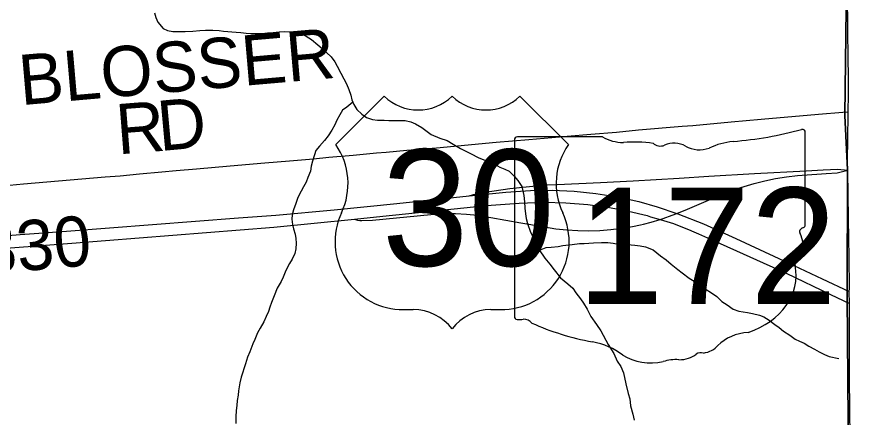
# Model space of a CAD drawing. Extents: x 1985906 to 2360102, y 891258 to 1222054.
# Drawn here: x 2199425 to 2204524, y 1019034 to 1021430 of the extents above; entities that cross this region are included whole.
import ezdxf

# ---------------------------------------------------------------- set-up
doc = ezdxf.new("R2010")
doc.units = 0
for name, color, linetype in [('GM_X_Adjacent_County', 7, 'Continuous'), ('GM_X_County', 7, 'Continuous'), ('GM_X_County_Road', 7, 'Continuous'), ('GM_X_Minor_River', 7, 'Continuous'), ('GM_X_State_Location', 7, 'Continuous'), ('GM_X_State_Route', 7, 'Continuous'), ('GM_X_State_Shield', 7, 'Continuous'), ('GM_X_Township', 7, 'Continuous'), ('GM_X_Township_Road', 7, 'Continuous'), ('GM_X_Township_Road_Text', 7, 'Continuous'), ('GM_X_US_Location', 7, 'Continuous'), ('GM_X_US_Route', 7, 'Continuous'), ('GM_X_US_Shield', 7, 'Continuous')]:
    doc.layers.add(name, color=color, linetype=linetype)

msp = doc.modelspace()

# ---------------------------------------------------------------- linework, layer by layer
at = {"layer": 'GM_X_Adjacent_County'}
msp.add_lwpolyline([(2204523.9, 998045.8), (2204498.2, 1002246.1), (2204459.7, 1006231.2), (2204445.8, 1007585.1), (2204396.1, 1012420.8), (2204391.3, 1012890.8), (2204405.1, 1018277.7), (2204393.9, 1019757.7), (2204395.8, 1020517.2), (2204378.9, 1020840.9), (2204390.8, 1021803), (2204388.4, 1022493.7), (2204387.8, 1022769.7), (2204387.6, 1022836.8), (2204387.2, 1023043.6), (2204303.5, 1026249), (2204358.8, 1029498.9), (2204343.6, 1030438.6), (2204262.1, 1034310.1), (2204254.6, 1035776.1), (2204229.3, 1040690.4), (2204199.1, 1046564.8), (2204184.4, 1049044.2), (2204131, 1055649.7)], dxfattribs=at)
at = {"layer": 'GM_X_County'}
msp.add_lwpolyline([(2204131, 1055649.7), (2204184.4, 1049044.2), (2204199.1, 1046564.8), (2204229.3, 1040690.4), (2204254.6, 1035776.1), (2204262.1, 1034310.1), (2204343.6, 1030438.6), (2204358.8, 1029498.9), (2204303.5, 1026249), (2204387.2, 1023043.6), (2204387.6, 1022836.8), (2204387.8, 1022769.7), (2204388.4, 1022493.7), (2204390.8, 1021803), (2204378.9, 1020840.9), (2204395.8, 1020517.2), (2204393.9, 1019757.7), (2204405.1, 1018277.7), (2204391.3, 1012890.8), (2204396.1, 1012420.8), (2204445.8, 1007585.1), (2204459.7, 1006231.2), (2204498.2, 1002246.1), (2204523.9, 998045.8)], dxfattribs=at)
at = {"layer": 'GM_X_County_Road'}
for points in [[(2204400, 1020863.8), (2204399.6, 1020891.5), (2204401, 1020940.3), (2204401.6, 1020956.7), (2204402, 1021022.3), (2204401.2, 1021088), (2204400.3, 1021169.9), (2204394.6, 1021563.3), (2204394.7, 1021661.5), (2204394.1, 1021727.1), (2204394.1, 1021776.2), (2204393.7, 1021804.9)], [(2204396.7, 1020514), (2204396, 1020563.9), (2204398.4, 1020710.9), (2204400.3, 1020842.2), (2204400, 1020863.8)], [(2204406.8, 1019718.8), (2204406.2, 1019789), (2204406.4, 1019804.6), (2204404.5, 1020001.5), (2204404.2, 1020099.8), (2204399.2, 1020362.3), (2204396.7, 1020514)], [(2204406.6, 1019655.6), (2204406.6, 1019673.3), (2204406.8, 1019718.8)], [(2204410.7, 1018690.8), (2204410.5, 1018722.3), (2204411.1, 1018787.8), (2204410.9, 1018919), (2204409, 1019082.7), (2204407.3, 1019279.6), (2204406.9, 1019492.9), (2204406.6, 1019655.6)]]:
    msp.add_lwpolyline(points, dxfattribs=at)
at = {"layer": 'GM_X_Minor_River'}
for points in [[(2200247.2, 1021455.4), (2200255.4, 1021427.3), (2200267.6, 1021399.3), (2200300, 1021361.4), (2200326.2, 1021349.5), (2200356.4, 1021343.7), (2200396.6, 1021343.9), (2200430.7, 1021344.1), (2200476.9, 1021346.3), (2200519.1, 1021350.6), (2200553.3, 1021352.8), (2200597.5, 1021351), (2200633.7, 1021349.2), (2200659.8, 1021345.3), (2200736.2, 1021339.7), (2200764.4, 1021337.9), (2200796.6, 1021334), (2200822.7, 1021332.2), (2200891, 1021332.5), (2200923.2, 1021336.7), (2200957.3, 1021338.9), (2200993.5, 1021341.1), (2201025.6, 1021343.3), (2201061.8, 1021341.5), (2201092, 1021337.7), (2201126.2, 1021329.8), (2201154.4, 1021316), (2201186.7, 1021296.1), (2201225, 1021264.2), (2201251.3, 1021242.3), (2201277.6, 1021218.3), (2201305.8, 1021192.4), (2201326.1, 1021162.4), (2201340.3, 1021136.5), (2201362.7, 1021094.5), (2201380.9, 1021060.5), (2201397.2, 1021030.4), (2201411.4, 1020996.4), (2201421.7, 1020962.4), (2201427.9, 1020936.3), (2201440.1, 1020908.3), (2201458.3, 1020878.4), (2201488.6, 1020850.4), (2201516.9, 1020830.5), (2201553.1, 1020818.7), (2201583.3, 1020814.8), (2201621.5, 1020813.1), (2201649.6, 1020811.2), (2201709.9, 1020811.5), (2201748.1, 1020811.8), (2201782.3, 1020803.9), (2201810.5, 1020792), (2201846.8, 1020770.2), (2201903.3, 1020728.4), (2201955.7, 1020706.6), (2202000, 1020692.8), (2202034.3, 1020670.9), (2202078.6, 1020645.1), (2202139.1, 1020615.3), (2202189.5, 1020589.5), (2202225.7, 1020575.7), (2202286.2, 1020547.9), (2202314.4, 1020532.1), (2202344.6, 1020520.2), (2202370.8, 1020508.3), (2202401.1, 1020478.4), (2202421.4, 1020452.4), (2202445.7, 1020416.4), (2202458, 1020364.4), (2202462.3, 1020326.3), (2202464.5, 1020288.2), (2202468.7, 1020254.1), (2202472.9, 1020226), (2202481.1, 1020196), (2202497.5, 1020143.9), (2202511.7, 1020117.9), (2202521.9, 1020081.9), (2202550.3, 1020037.9), (2202584.7, 1019988), (2202613.1, 1019952), (2202639.4, 1019918.1), (2202677.8, 1019872.1), (2202722.3, 1019836.3), (2202750.5, 1019810.4), (2202768.8, 1019782.4), (2202797.1, 1019746.4), (2202815.4, 1019720.4), (2202837.7, 1019684.5), (2202860, 1019640.5), (2202892.4, 1019592.5), (2202918.8, 1019554.5), (2202933, 1019528.5)], [(2201434, 1020922.3), (2201398, 1020892.1), (2201371.9, 1020873.9), (2201356, 1020845.7), (2201338.1, 1020813.5), (2201326.2, 1020785.3), (2201308.3, 1020753.2), (2201286.4, 1020720.9), (2201264.4, 1020692.7), (2201234.4, 1020658.5), (2201212.5, 1020632.3), (2201204.6, 1020606.2), (2201192.7, 1020568), (2201184.9, 1020537.9), (2201181, 1020509.8), (2201165.1, 1020471.6), (2201155.3, 1020443.4), (2201139.3, 1020415.2), (2201125.4, 1020389.1), (2201105.5, 1020350.9), (2201093.7, 1020314.7), (2201079.8, 1020278.5), (2201071.9, 1020248.4), (2201070.1, 1020222.3), (2201074.3, 1020190.2), (2201080.4, 1020164.2), (2201088.7, 1020132.2), (2201092.8, 1020106.1), (2201095, 1020078), (2201093.2, 1020043.9), (2201087.3, 1020015.8), (2201071.4, 1019983.6), (2201055.5, 1019957.5), (2201041.5, 1019931.3), (2201029.6, 1019905.2), (2201017.7, 1019875), (2201005.8, 1019848.9), (2200981.9, 1019808.6), (2200964.1, 1019764.4), (2200948.2, 1019724.2), (2200938.3, 1019696), (2200930.4, 1019669.9), (2200916.5, 1019639.8), (2200902.7, 1019607.6), (2200880.8, 1019569.4), (2200864.8, 1019543.2), (2200849, 1019503), (2200837.1, 1019476.9), (2200817.2, 1019428.6), (2200803.3, 1019396.4), (2200791.5, 1019356.3), (2200765.8, 1019277.9), (2200758, 1019243.8), (2200750.2, 1019195.6), (2200748.3, 1019169.5), (2200742.5, 1019137.3), (2200740.6, 1019107.3), (2200736.8, 1019077.2), (2200735, 1019041), (2200735.2, 1019000.9)], [(2202551, 1020036.9), (2202592.4, 1020052.2), (2202622.6, 1020054.4), (2202662.7, 1020058.6), (2202690.8, 1020064.8), (2202747.1, 1020071.1), (2202791.3, 1020077.4), (2202819.4, 1020077.5), (2202875.7, 1020079.8), (2202923.9, 1020082.1), (2202960.1, 1020082.3), (2202992.2, 1020078.5), (2203022.4, 1020072.6), (2203056.6, 1020072.8), (2203122.9, 1020067.2), (2203155.1, 1020063.3), (2203187.3, 1020057.5), (2203231.6, 1020037.7), (2203276, 1020001.8), (2203310.3, 1019977.9), (2203340.6, 1019952), (2203379, 1019920.1), (2203405.2, 1019900.2), (2203447.6, 1019868.4), (2203487.9, 1019844.5), (2203520.2, 1019824.6), (2203548.5, 1019800.7), (2203574.7, 1019784.8), (2203613, 1019759), (2203643.3, 1019729), (2203675.6, 1019709.2), (2203711.9, 1019683.3), (2203744.2, 1019671.4), (2203796.5, 1019663.7), (2203826.6, 1019657.8), (2203868.9, 1019648), (2203895.1, 1019638.2), (2203927.3, 1019618.3), (2203959.6, 1019592.4), (2203985.9, 1019574.5), (2204012.1, 1019552.5), (2204050.4, 1019528.7), (2204082.7, 1019504.8), (2204108.9, 1019492.9), (2204135.1, 1019481), (2204163.3, 1019463.1), (2204197.6, 1019445.3), (2204225.8, 1019429.4), (2204258.1, 1019413.5), (2204286.3, 1019401.6), (2204343, 1019389.8)], [(2202933, 1019528.5), (2202949.2, 1019498.5), (2202963.4, 1019472.5), (2202995.9, 1019418.6), (2203016.3, 1019372.5), (2203038.5, 1019340.6), (2203054.8, 1019302.6), (2203069.3, 1019238.4), (2203083.6, 1019180.4), (2203091.9, 1019148.3), (2203096.1, 1019106.2), (2203110.5, 1019056.2), (2203118.7, 1019020.1)]]:
    msp.add_lwpolyline(points, dxfattribs=at)
at = {"layer": 'GM_X_State_Route'}
for points in [[(2202130.8, 1020361.1), (2202156.8, 1020369.4), (2202188, 1020377.7), (2202227.7, 1020384.4), (2202374.4, 1020405.8), (2202590.5, 1020426.3), (2202657.4, 1020430.1), (2202917.4, 1020441.9), (2203112.4, 1020451), (2203388.4, 1020467.4), (2203565.9, 1020479.3), (2203838.1, 1020494.4), (2204147.2, 1020511.4), (2204249.8, 1020516.3), (2204293.5, 1020518.4), (2204335, 1020520.3), (2204396.7, 1020514)], [(2203174.3, 1020192.6), (2203221.1, 1020204.6), (2203275.1, 1020219.6), (2203292, 1020225.8), (2203346.1, 1020245.8), (2203374, 1020256.4), (2203437.7, 1020282.5), (2203619.2, 1020360.3), (2203695.8, 1020390.4), (2203757.9, 1020412), (2203836.7, 1020435.6), (2203900.5, 1020451.8), (2203964.9, 1020465.4), (2204029.9, 1020475.7), (2204095.3, 1020483), (2204240.1, 1020493.4)], [(2204240.1, 1020493.4), (2204267.2, 1020495.4), (2204333.9, 1020498.9), (2204396.7, 1020514)], [(2201444.4, 1020222.4), (2201462.6, 1020216.5), (2201476.8, 1020214.4), (2201488.9, 1020213.2), (2201551.9, 1020216.8), (2201901, 1020250.6), (2201983.2, 1020255.6), (2202048.9, 1020256.1), (2202114.6, 1020252.3), (2202180, 1020245.1), (2202261.3, 1020232.5), (2202439.5, 1020200.5), (2202569.1, 1020177.5), (2202650.4, 1020165.2), (2202715.8, 1020158.2), (2202781.5, 1020154.1), (2202847.3, 1020153), (2202913, 1020155.2), (2202978.6, 1020160.3), (2203044, 1020168), (2203109, 1020178.4), (2203157.3, 1020188.3), (2203174.3, 1020192.6)]]:
    msp.add_lwpolyline(points, dxfattribs=at)
at = {"layer": 'GM_X_State_Shield'}
for p, q in [((2204142.6, 1020188.2), (2204142.6, 1020740.9)), ((2202402.4, 1020696.5), (2202402.4, 1019639.9)), ((2202929.2, 1020714.7), (2202419.6, 1020714.7)), ((2204142.5, 1020188.3), (2204142.6, 1020188.2))]:
    msp.add_line(p, q, dxfattribs=at)
for centre, major_axis, start_param, end_param in [((2203522.7, 1022155.3), (1845.5, 0), 4.814394, 5.042369), ((2204123.3, 1020743.2), (19.4, 0), 6.141152, 7.989035), ((2202422.4, 1020698.8), (20.2, 0), 1.712693, 3.28349), ((2203050.6, 1020837.4), (195.5, 0), 4.042523, 4.731795), ((2203115.4, 1020121.5), (702, 0), 1.404758, 1.657858), ((2203357.6, 1020582.1), (117.3, 0), 0.950623, 2.079405), ((2203758.1, 1020392), (371.3, 0), 1.699011, 2.107814), ((2203274.8, 1020704.3), (56.4, 0), 3.836095, 5.185415), ((2203509, 1020749.6), (141.1, 0), 4.081561, 5.145723), ((2204138.2, 1020147.6), (30, 0), 1.883978, 3.671073), ((2204122, 1020186), (20.7, 0), 5.05454, 6.418171), ((2203947.4, 1020077.7), (180, 0), 5.934695, 6.695948), ((2204212, 1019956.8), (130.9, 0), 2.387724, 3.262537), ((2203626.1, 1019886.5), (461.6, 0), 5.101752, 6.440018), ((2202422.5, 1019637.6), (20.3, 0), 3.00124, 4.508301), ((2202425.6, 1019745.7), (155.2, 0), 4.665946, 4.897461), ((2202457.4, 1019578.9), (56, 0), 0.519207, 1.627899), ((2203164, 1020528.3), (1332.7, 0), 4.195997, 4.488961), ((2203820.8, 1019343.2), (252.8, 0), 1.647645, 2.488434), ((2202766.7, 1019165.2), (417, 0), 0.823519, 1.323587), ((2203500.5, 1019537.5), (149.1, 0), 4.937069, 5.64225), ((2203217.6, 1019573.7), (264.6, 0), 4.026481, 4.996735), ((2203389.8, 1019494.6), (141, 0), 4.691044, 5.507374), ((2203517.4, 1019392.2), (39.7, 0), 1.147584, 2.315152), ((2203370.5, 1019208.4), (217.4, 0), 1.495662, 1.94098)]:
    msp.add_ellipse(centre, major_axis=major_axis, ratio=0.8, start_param=start_param, end_param=end_param, dxfattribs=at)
at = {"layer": 'GM_X_Township'}
msp.add_lwpolyline([(2204303.5, 1026249), (2204387.2, 1023043.6), (2204387.6, 1022836.8), (2204387.8, 1022769.7), (2204388.4, 1022493.7), (2204390.8, 1021803), (2204378.9, 1020840.9), (2204395.8, 1020517.2), (2204393.9, 1019757.7), (2204405.1, 1018277.7), (2204391.3, 1012890.8), (2204396.1, 1012420.8), (2204445.8, 1007585.1), (2204459.7, 1006231.2), (2204498.2, 1002246.1), (2204523.9, 998045.8)], dxfattribs=at)
at = {"layer": 'GM_X_Township_Road'}
msp.add_lwpolyline([(2199252, 1020414), (2199463.5, 1020432.6), (2199952.4, 1020475.1), (2200042.3, 1020481.9), (2200156.9, 1020492.3), (2200292.4, 1020504.5), (2200377.5, 1020512.2), (2200499.1, 1020522.6), (2200699.6, 1020539.9), (2200907.2, 1020558.1), (2201054.8, 1020570.2), (2201198.9, 1020583.2), (2201291.9, 1020591.8), (2201436, 1020603.9), (2201576, 1020617.7), (2201634, 1020622.8), (2201757.6, 1020633.6), (2201936.4, 1020649.1), (2202293.4, 1020682.2), (2202488.5, 1020698.4), (2202716.7, 1020718), (2202860.1, 1020730.2), (2203013.5, 1020742.8), (2203144.1, 1020755.2), (2203405.3, 1020777.7), (2203470.5, 1020782.7), (2203698.8, 1020804.1), (2203878.3, 1020820), (2204221.1, 1020850.6), (2204368.2, 1020861.5), (2204400, 1020863.8)], dxfattribs=at)
at = {"layer": 'GM_X_US_Route'}
for points in [[(2199017.9, 1020097.3), (2199443.3, 1020131), (2199721.7, 1020151), (2200750.9, 1020230.9), (2200973.3, 1020246.9), (2201323, 1020277.4), (2201698.2, 1020316.6), (2202130.8, 1020361.1), (2202350.5, 1020383.8), (2202497.5, 1020393.2), (2202628.4, 1020394.6), (2202759.1, 1020388.9), (2202889.3, 1020375.7), (2203018.5, 1020354.9), (2203146.4, 1020327), (2203256.7, 1020296.5), (2203374, 1020256.4), (2203380.5, 1020254.1), (2203532.6, 1020193.4), (2203727.2, 1020106.9), (2204040, 1019960.7), (2204244.6, 1019864.8), (2204406.2, 1019789)], [(2201444.4, 1020222.4), (2201614.7, 1020239.3), (2202234.7, 1020303.4), (2202431.2, 1020318.5), (2202578.9, 1020323.1), (2202710.4, 1020320.2), (2202841.5, 1020310.4), (2202971.8, 1020292.5), (2203084.7, 1020270.7), (2203196.4, 1020243), (2203216.7, 1020236.9)], [(2196984.8, 1019826.3), (2197154.3, 1019853), (2197430.8, 1019889.5), (2197659.3, 1019913.7), (2198100.5, 1019952.5), (2198591.1, 1019989.6), (2198773.5, 1020003.7), (2198788.6, 1020004.8), (2199016.3, 1020022.5), (2199752, 1020079.2), (2200961.9, 1020174.5), (2201444.4, 1020222.4)], [(2203216.7, 1020236.9), (2203275.1, 1020219.6), (2203353.1, 1020195.4), (2203398.8, 1020177.7), (2203444.3, 1020159.9), (2203475.7, 1020146.6), (2203504.4, 1020133.9), (2203594.2, 1020093.7), (2204028.1, 1019898.6), (2204294.5, 1019771.5), (2204406.8, 1019718.8)]]:
    msp.add_lwpolyline(points, dxfattribs=at)
at = {"layer": 'GM_X_US_Shield'}
for p, q in [((2201622.7, 1020957.6), (2201332.7, 1020667.5)), ((2202724.8, 1020667.5), (2202434.8, 1020957.6)), ((2201738.7, 1019681.4), (2201796.7, 1019681.4)), ((2202260.8, 1019681.4), (2202318.8, 1019681.4))]:
    msp.add_line(p, q, dxfattribs=at)
for centre, radius, start, end in [((2201825.7, 1021164.7), 290, 225.573, 314.427), ((2202231.8, 1021164.7), 290, 225.573, 314.427), ((2201000, 1020434.6), 406.1, 334.5471, 35.0009), ((2203057.5, 1020434.6), 406.1, 144.9991, 205.4529), ((2201734.2, 1020087.4), 406.1, 154.8319, 270.6383), ((2202323.3, 1020087.4), 406.1, 269.3617, 25.1681), ((2201796.7, 1019391.4), 290, 36.8699, 90), ((2202260.8, 1019391.4), 290, 90, 143.1301)]:
    msp.add_arc(centre, radius, start, end, dxfattribs=at)

# ---------------------------------------------------------------- texts
at = {"layer": 'GM_X_State_Location'}
for s in ['s', 'r']:
    msp.add_text(s, height=1, dxfattribs=at).set_placement((2203253, 1020098))
msp.add_text('172', height=1, rotation=0, dxfattribs=at).set_placement((2202900, 1020025.2))
at = {"layer": 'GM_X_State_Shield'}
msp.add_text('172', height=696.1, dxfattribs=at).set_placement((2202777.7, 1019714.4))
at = {"layer": 'GM_X_Township_Road_Text'}
for s, rotation, p in [('BLOSSER', 4.9693, (2199448.5, 1020903.1)), ('D', 5.2306, (2200279.1, 1020628.7)), ('R', 4.4596, (2200029.1, 1020609.1)), ('T-330', 4.9949, (2198834.6, 1019856.9))]:
    msp.add_text(s, height=300, rotation=rotation, dxfattribs=at).set_placement(p)
at = {"layer": 'GM_X_US_Location'}
for s in ['/', '0']:
    msp.add_text(s, height=1, dxfattribs=at).set_placement((2202028.4, 1020285))
msp.add_text('30', height=1, rotation=0, dxfattribs=at).set_placement((2201822, 1020078))
at = {"layer": 'GM_X_US_Shield'}
msp.add_text('30', height=696.1, dxfattribs=at).set_placement((2201608.4, 1019942.4))

doc.saveas('drawing.dxf')
